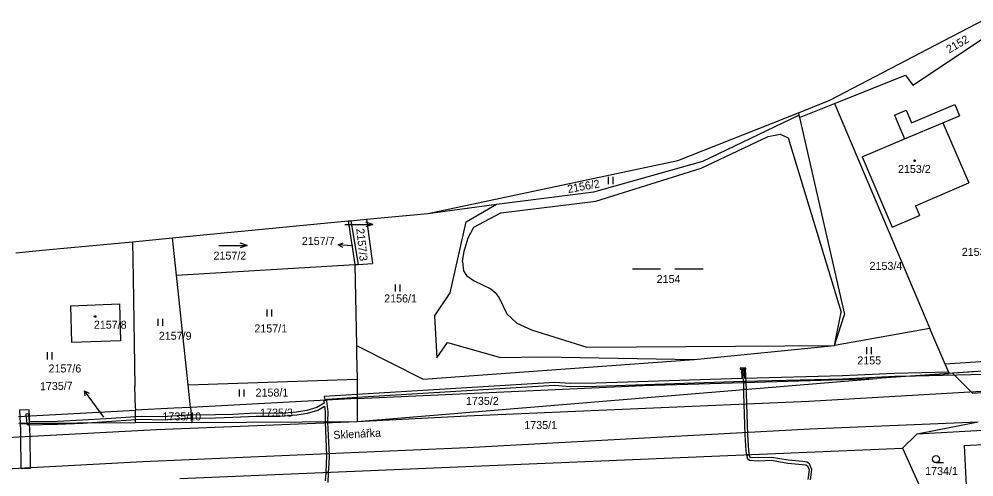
# Model space of a CAD drawing. Extents: x -785744 to -782822, y -1067550 to -1063910.
# Drawn here: x -784600.3 to -784397.4, y -1064553.3 to -1064456 of the extents above; entities that cross this region are included whole.
import ezdxf

# ---------------------------------------------------------------- set-up
doc = ezdxf.new("R2010")
doc.units = 0
for name, color, linetype in [('Hranice obce', 7, 'Continuous'), ('Hranice parcel', 7, 'Continuous'), ('Parcelní čísla', 7, 'Continuous'), ('Pop_ČP_popisy', 7, 'Continuous'), ('Vnitřní kresba', 7, 'Continuous'), ('Věcná břemena k části', 7, 'Continuous'), ('Značky budov', 7, 'Continuous'), ('Značky kultur', 7, 'Continuous')]:
    doc.layers.add(name, color=color, linetype=linetype)

msp = doc.modelspace()

# ---------------------------------------------------------------- linework, layer by layer
at = {"layer": 'Hranice obce'}
msp.add_lwpolyline([(-784600.99, -1064505.69), (-784594.56, -1064505.07), (-784576.2, -1064503.31), (-784567.66, -1064502.49), (-784530.4, -1064498.91), (-784529.79, -1064498.85), (-784526.48, -1064498.54), (-784513.47, -1064497.29), (-784460.32, -1064486.04), (-784434.72, -1064475.9), (-784431.75, -1064474.72), (-784428.03, -1064473.25), (-784413.52, -1064465.67), (-784407.29, -1064462.42), (-784395.03, -1064456.02)], dxfattribs=at)
at = {"layer": 'Hranice parcel'}
for p, q in [((-784410.4, -1064470.05), (-784395.17, -1064459.95)), ((-784566.83, -1064510.44), (-784567.66, -1064502.49)), ((-784566.83, -1064510.44), (-784528.95, -1064508.17)), ((-784564.39, -1064533.7), (-784566.83, -1064510.44)), ((-784589.28, -1064516.96), (-784578.98, -1064516.5)), ((-784589.05, -1064524.7), (-784589.28, -1064516.96)), ((-784578.98, -1064516.5), (-784578.72, -1064524.37)), ((-784403.54, -1064529.35), (-784406.77, -1064521.75)), ((-784578.72, -1064524.37), (-784589.05, -1064524.7)), ((-784355.67, -1064526.03), (-784403.54, -1064529.35)), ((-784403.54, -1064529.35), (-784403.51, -1064529.42)), ((-784564.39, -1064533.7), (-784528.48, -1064532.54)), ((-784563.89, -1064538.51), (-784564.39, -1064533.7)), ((-784528.47, -1064536.61), (-784563.89, -1064538.51)), ((-784563.89, -1064538.51), (-784563.55, -1064541.7)), ((-784563.55, -1064541.7), (-784528.46, -1064541.51)), ((-784399.51, -1064546.62), (-784398.58, -1064564.66))]:
    msp.add_line(p, q, dxfattribs=at)
for points in [[(-784427.06, -1064473.97), (-784411.95, -1064467.9)], [(-784411.95, -1064467.9), (-784410.4, -1064470.05)], [(-784434.72, -1064475.9), (-784434.6, -1064476.41)], [(-784434.48, -1064476.96), (-784427.06, -1064473.97)], [(-784427.06, -1064473.97), (-784406.77, -1064521.75)], [(-784414.3, -1064476.4), (-784411.81, -1064475.34)], [(-784411.81, -1064475.34), (-784410.66, -1064478.03)], [(-784410.66, -1064478.03), (-784401.49, -1064474.13)], [(-784401.49, -1064474.13), (-784400.5, -1064476.55)], [(-784455.02, -1064486.23), (-784434.6, -1064476.41)], [(-784434.6, -1064476.41), (-784434.48, -1064476.96)], [(-784434.48, -1064476.96), (-784424.94, -1064518.76)], [(-784414.3, -1064476.4), (-784412.15, -1064481.46)], [(-784404.03, -1064478.05), (-784400.5, -1064476.55)], [(-784404.03, -1064478.05), (-784398.54, -1064490.8)], [(-784421.16, -1064485.27), (-784412.15, -1064481.46)], [(-784421.16, -1064485.27), (-784414.81, -1064500.24)], [(-784478.21, -1064492.7), (-784455.02, -1064486.23)], [(-784409.86, -1064495.67), (-784398.54, -1064490.8)], [(-784498.82, -1064495.34), (-784478.21, -1064492.7)], [(-784513.47, -1064497.29), (-784498.82, -1064495.34)], [(-784505.29, -1064499.12), (-784498.82, -1064495.34)], [(-784409.86, -1064495.67), (-784408.99, -1064497.76)], [(-784414.81, -1064500.24), (-784408.99, -1064497.76)], [(-784530.4, -1064498.91), (-784528.95, -1064508.17)], [(-784529.79, -1064498.85), (-784528.27, -1064508.13)], [(-784526.48, -1064498.54), (-784525.21, -1064507.95)], [(-784508.67, -1064514.16), (-784505.29, -1064499.12)], [(-784576.2, -1064503.31), (-784576.07, -1064511)], [(-784528.95, -1064508.17), (-784528.27, -1064508.13)], [(-784528.95, -1064508.17), (-784528.62, -1064525.38)], [(-784528.27, -1064508.13), (-784525.21, -1064507.95)], [(-784576.07, -1064511), (-784575.66, -1064534.07)], [(-784512, -1064519.1), (-784508.67, -1064514.16)], [(-784512, -1064519.1), (-784511.55, -1064527.96)], [(-784427.03, -1064525.36), (-784424.94, -1064518.76)], [(-784406.77, -1064521.75), (-784427.03, -1064525.36)], [(-784528.62, -1064525.38), (-784528.59, -1064527.07)], [(-784528.62, -1064525.38), (-784514.44, -1064532.51)], [(-784511.55, -1064527.96), (-784509.26, -1064524.73)], [(-784509.26, -1064524.73), (-784497.97, -1064527.89)], [(-784456.84, -1064528.35), (-784427.03, -1064525.36)], [(-784528.59, -1064527.07), (-784528.48, -1064532.54)], [(-784514.44, -1064532.51), (-784456.84, -1064528.35)], [(-784497.97, -1064527.89), (-784489.18, -1064527.76)], [(-784489.18, -1064527.76), (-784456.84, -1064528.35)], [(-784354.54, -1064527.96), (-784402.71, -1064531.3)], [(-784403.51, -1064529.42), (-784402.71, -1064531.3)], [(-784528.48, -1064532.54), (-784528.47, -1064536.61)], [(-784528.46, -1064541.51), (-784418.09, -1064532.37)], [(-784467.72, -1064533.84), (-784418.09, -1064532.37)], [(-784402.71, -1064531.3), (-784418.09, -1064532.37)], [(-784575.58, -1064538.75), (-784575.66, -1064534.07)], [(-784528.47, -1064536.61), (-784467.72, -1064533.84)], [(-784528.47, -1064536.61), (-784528.46, -1064541.51)], [(-784575.58, -1064538.75), (-784575.57, -1064539.13)], [(-784567.39, -1064538.69), (-784575.57, -1064539.13)], [(-784563.89, -1064538.51), (-784567.39, -1064538.69)], [(-784600.38, -1064540.47), (-784575.57, -1064539.13)], [(-784575.52, -1064541.77), (-784575.57, -1064539.13)], [(-784575.52, -1064541.77), (-784600.36, -1064541.91)], [(-784563.55, -1064541.7), (-784575.52, -1064541.77)], [(-784409.52, -1064544.1), (-784396.56, -1064541.6)], [(-784412.61, -1064547.2), (-784409.52, -1064544.1)], [(-784409.52, -1064544.1), (-784390.46, -1064543.03)], [(-784399.51, -1064546.62), (-784390.24, -1064546.12)], [(-784566.1, -1064553.65), (-784412.61, -1064547.2)], [(-784412.61, -1064547.2), (-784402.11, -1064570.41)]]:
    msp.add_lwpolyline(points, dxfattribs=at)
at = {"layer": 'Pop_ČP_popisy'}
for p, q in [((-784529.49, -1064504.22), (-784532.48, -1064504)), ((-784584.63, -1064537.4), (-784586.4, -1064534.98))]:
    msp.add_line(p, q, dxfattribs=at)
for points in [[(-784531.52, -1064504.57), (-784532.48, -1064504), (-784531.45, -1064503.57)], [(-784529.35, -1064504.23), (-784529.49, -1064504.22)], [(-784586.21, -1064536.08), (-784586.4, -1064534.98), (-784585.4, -1064535.49)], [(-784582.29, -1064540.61), (-784584.63, -1064537.4)]]:
    msp.add_lwpolyline(points, dxfattribs=at)
at = {"layer": 'Vnitřní kresba'}
for points in [[(-784412.15, -1064481.46), (-784404.03, -1064478.05)], [(-784455.41, -1064487.66), (-784441.17, -1064480.99)], [(-784441.17, -1064480.99), (-784438.57, -1064480.45)], [(-784438.57, -1064480.45), (-784436.91, -1064481.21)], [(-784436.91, -1064481.21), (-784425.6, -1064518.25)], [(-784477.78, -1064494.67), (-784455.41, -1064487.66)], [(-784497.96, -1064497.21), (-784477.78, -1064494.67)], [(-784503.64, -1064500.25), (-784497.96, -1064497.21)], [(-784504.84, -1064502.52), (-784503.64, -1064500.25)], [(-784505.74, -1064505.31), (-784504.84, -1064502.52)], [(-784506.09, -1064507.52), (-784505.74, -1064505.31)], [(-784506.09, -1064507.52), (-784505.86, -1064509.49)], [(-784505.86, -1064509.49), (-784505.25, -1064510.51)], [(-784505.25, -1064510.51), (-784503.62, -1064511.62)], [(-784503.62, -1064511.62), (-784500.06, -1064513.29)], [(-784500.06, -1064513.29), (-784499.15, -1064514.11)], [(-784499.15, -1064514.11), (-784498.29, -1064515.24)], [(-784498.29, -1064515.24), (-784496.68, -1064518.65)], [(-784427.03, -1064525.36), (-784425.6, -1064518.25)], [(-784496.68, -1064518.65), (-784494.56, -1064520.65)], [(-784494.56, -1064520.65), (-784491.39, -1064522.04)], [(-784491.39, -1064522.04), (-784479.64, -1064525.7)], [(-784479.64, -1064525.7), (-784427.03, -1064525.36)], [(-784432.52, -1064537.18), (-784357.94, -1064532.86)], [(-784505.19, -1064540.29), (-784432.52, -1064537.18)], [(-784528.46, -1064541.51), (-784505.19, -1064540.29)], [(-784571.1, -1064543.22), (-784528.46, -1064541.51)], [(-784432.31, -1064543.1), (-784396.56, -1064541.6)], [(-784620.32, -1064545.85), (-784571.1, -1064543.22)], [(-784505.1, -1064547), (-784432.31, -1064543.1)], [(-784574, -1064549.98), (-784505.1, -1064547)], [(-784620.22, -1064552.45), (-784574, -1064549.98)]]:
    msp.add_lwpolyline(points, dxfattribs=at)
at = {"layer": 'Věcná břemena k části'}
for points in [[(-784447.07, -1064530.16), (-784447.07, -1064530.41)], [(-784445.92, -1064530.16), (-784447.07, -1064530.16)], [(-784447.07, -1064530.41), (-784446.82, -1064530.41)], [(-784446.82, -1064530.41), (-784446.73, -1064532.37)], [(-784446.56, -1064530.41), (-784446.42, -1064533.21)], [(-784446.22, -1064530.41), (-784446.56, -1064530.41)], [(-784446.22, -1064530.41), (-784445.92, -1064530.41)], [(-784446.13, -1064532.35), (-784446.22, -1064530.41)], [(-784445.96, -1064530.41), (-784446.22, -1064530.41)], [(-784445.82, -1064533.19), (-784445.96, -1064530.41)], [(-784445.92, -1064530.41), (-784445.92, -1064530.16)], [(-784446.73, -1064532.37), (-784477.71, -1064533.38)], [(-784446.4, -1064532.96), (-784425.28, -1064532.42)], [(-784425.32, -1064531.82), (-784446.13, -1064532.35)], [(-784414.27, -1064531.29), (-784425.32, -1064531.82)], [(-784425.28, -1064532.42), (-784414.23, -1064531.89)], [(-784402.82, -1064531.04), (-784414.27, -1064531.29)], [(-784414.23, -1064531.89), (-784409.83, -1064531.8), (-784402.71, -1064531.3), (-784402.82, -1064531.04)], [(-784402.71, -1064531.3), (-784409.83, -1064531.8)], [(-784409.83, -1064531.8), (-784395.21, -1064531.48)], [(-784396.88, -1064530.9), (-784402.71, -1064531.3)], [(-784397.4, -1064530.93), (-784401.98, -1064531.25), (-784397.75, -1064535.51), (-784363.62, -1064532.97), (-784349.43, -1064532.51), (-784340.13, -1064532.21), (-784336.71, -1064532.1), (-784334.18, -1064535.1), (-784324.17, -1064550.43), (-784314.65, -1064568.1), (-784296.06, -1064609.27), (-784275.73, -1064655.42), (-784255.7, -1064702.4), (-784253.25, -1064709.27)], [(-784486.53, -1064533.19), (-784528.47, -1064535.74)], [(-784528.47, -1064536.34), (-784486.54, -1064533.79)], [(-784486.54, -1064533.79), (-784483.19, -1064534.05)], [(-784483.15, -1064533.45), (-784486.53, -1064533.19)], [(-784483.19, -1064534.05), (-784477.68, -1064533.98)], [(-784477.71, -1064533.38), (-784483.15, -1064533.45)], [(-784477.68, -1064533.98), (-784446.4, -1064532.96)], [(-784446.42, -1064533.21), (-784445.82, -1064533.19)], [(-784445.82, -1064533.19), (-784446.42, -1064533.21), (-784446.41, -1064533.47), (-784446.37, -1064534.71)], [(-784446.37, -1064534.71), (-784445.78, -1064534.66), (-784445.81, -1064533.45), (-784445.82, -1064533.19)], [(-784445.78, -1064534.66), (-784446.37, -1064534.71)], [(-784446.37, -1064534.71), (-784446.35, -1064535.56)], [(-784445.75, -1064535.54), (-784445.78, -1064534.66)], [(-784528.47, -1064535.74), (-784535.5, -1064536.17)], [(-784535.5, -1064536.17), (-784535.33, -1064536.83), (-784535.32, -1064536.98), (-784534.97, -1064536.96), (-784534.86, -1064536.73)], [(-784534.86, -1064536.73), (-784528.47, -1064536.34)], [(-784446.35, -1064535.56), (-784446.08, -1064544.37)], [(-784445.48, -1064544.35), (-784445.75, -1064535.54)], [(-784537.04, -1064538.52), (-784539.18, -1064539.14)], [(-784535.45, -1064537.62), (-784537.04, -1064538.52)], [(-784536.8, -1064539.08), (-784535.36, -1064538.26)], [(-784535.32, -1064536.98), (-784535.54, -1064537.2)], [(-784535.54, -1064537.2), (-784535.45, -1064537.62)], [(-784535.36, -1064538.26), (-784535.24, -1064539.47)], [(-784534.97, -1064536.96), (-784535.32, -1064536.98)], [(-784534.93, -1064537.16), (-784534.97, -1064536.96)], [(-784534.81, -1064537.72), (-784534.93, -1064537.16)], [(-784534.64, -1064539.45), (-784534.81, -1064537.72)], [(-784598.16, -1064539.01), (-784600.17, -1064539.11)], [(-784600.17, -1064539.11), (-784600.1, -1064540.45)], [(-784600.1, -1064540.45), (-784600.03, -1064541.91)], [(-784598.21, -1064539.9), (-784598.85, -1064539.97)], [(-784598.85, -1064539.97), (-784598.62, -1064541.9)], [(-784598.04, -1064541.6), (-784598.21, -1064539.9)], [(-784598.1, -1064540.35), (-784598.16, -1064539.01)], [(-784598.03, -1064541.9), (-784598.1, -1064540.35)], [(-784577.57, -1064540.65), (-784581.75, -1064540.92)], [(-784574.34, -1064540.44), (-784577.57, -1064540.65)], [(-784569.76, -1064540.55), (-784574.34, -1064540.44)], [(-784564.8, -1064540.18), (-784569.76, -1064540.55)], [(-784569.74, -1064541.15), (-784564.78, -1064540.78)], [(-784563.71, -1064540.17), (-784564.8, -1064540.18)], [(-784564.78, -1064540.78), (-784563.65, -1064540.77)], [(-784558.56, -1064540.11), (-784563.71, -1064540.17)], [(-784563.65, -1064540.77), (-784563.71, -1064540.17)], [(-784563.71, -1064540.17), (-784563.65, -1064540.77)], [(-784563.65, -1064540.77), (-784558.54, -1064540.71)], [(-784554.89, -1064539.99), (-784558.56, -1064540.11)], [(-784558.54, -1064540.71), (-784554.87, -1064540.59)], [(-784549.95, -1064539.75), (-784554.89, -1064539.99)], [(-784554.87, -1064540.59), (-784549.93, -1064540.35)], [(-784544.84, -1064539.79), (-784549.95, -1064539.75)], [(-784549.93, -1064540.35), (-784544.82, -1064540.39)], [(-784541.32, -1064539.5), (-784544.84, -1064539.79)], [(-784544.82, -1064540.39), (-784541.24, -1064540.1)], [(-784539.18, -1064539.14), (-784541.32, -1064539.5)], [(-784541.24, -1064540.1), (-784539.04, -1064539.72)], [(-784539.04, -1064539.72), (-784536.8, -1064539.08)], [(-784535.24, -1064539.47), (-784535.28, -1064541.55)], [(-784534.68, -1064541.54), (-784534.64, -1064539.45)], [(-784598.03, -1064541.9), (-784600.03, -1064541.91)], [(-784600.03, -1064541.91), (-784598.03, -1064541.9)], [(-784600.03, -1064541.91), (-784599.96, -1064543.38)], [(-784598.62, -1064541.9), (-784586.74, -1064541.83)], [(-784598.03, -1064541.9), (-784598.62, -1064541.9)], [(-784598.62, -1064541.9), (-784598.58, -1064542.22)], [(-784598.58, -1064542.22), (-784592.09, -1064542.09)], [(-784592.11, -1064541.49), (-784598.04, -1064541.6)], [(-784586.74, -1064541.83), (-784598.03, -1064541.9)], [(-784597.96, -1064543.32), (-784598.03, -1064541.9)], [(-784586.78, -1064541.21), (-784592.11, -1064541.49)], [(-784592.09, -1064542.09), (-784586.74, -1064541.83)], [(-784581.75, -1064540.92), (-784586.78, -1064541.21)], [(-784586.74, -1064541.83), (-784581.71, -1064541.52)], [(-784581.71, -1064541.52), (-784577.53, -1064541.25)], [(-784577.53, -1064541.25), (-784574.32, -1064541.04)], [(-784574.32, -1064541.04), (-784569.74, -1064541.15)], [(-784535.28, -1064541.55), (-784534.68, -1064541.54)], [(-784534.68, -1064541.54), (-784535.28, -1064541.55)], [(-784535.28, -1064541.55), (-784535.28, -1064541.65)], [(-784535.28, -1064541.65), (-784534.94, -1064548.71)], [(-784534.68, -1064541.65), (-784534.68, -1064541.54)], [(-784534.34, -1064548.71), (-784534.68, -1064541.65)], [(-784599.96, -1064543.38), (-784599.95, -1064544.76)], [(-784599.95, -1064544.76), (-784599.88, -1064551.36)], [(-784597.95, -1064544.65), (-784597.96, -1064543.32)], [(-784597.88, -1064551.26), (-784597.95, -1064544.65)], [(-784446.08, -1064544.37), (-784445.88, -1064547.73)], [(-784445.28, -1064547.65), (-784445.48, -1064544.35)], [(-784534.94, -1064548.71), (-784535.01, -1064550.47)], [(-784534.41, -1064550.49), (-784534.34, -1064548.71)], [(-784445.88, -1064547.73), (-784445.71, -1064548.59)], [(-784445.11, -1064548.57), (-784445.71, -1064548.59)], [(-784445.71, -1064548.59), (-784445.11, -1064548.57)], [(-784445.71, -1064548.59), (-784445.56, -1064549.4)], [(-784445.11, -1064548.57), (-784445.28, -1064547.65)], [(-784445.02, -1064549.06), (-784445.11, -1064548.57)], [(-784535.01, -1064550.47), (-784535.11, -1064552.35)], [(-784534.51, -1064552.33), (-784534.41, -1064550.49)], [(-784445.56, -1064549.4), (-784445.12, -1064549.73)], [(-784445.12, -1064549.73), (-784443.22, -1064549.84)], [(-784444.9, -1064549.15), (-784445.02, -1064549.06)], [(-784443.22, -1064549.24), (-784444.9, -1064549.15)], [(-784440.42, -1064549.12), (-784443.22, -1064549.24)], [(-784443.22, -1064549.84), (-784440.46, -1064549.72)], [(-784440.46, -1064549.72), (-784436.98, -1064550.35)], [(-784436.9, -1064549.75), (-784440.42, -1064549.12)], [(-784436.98, -1064550.35), (-784433.85, -1064550.63)], [(-784433.79, -1064550.03), (-784436.9, -1064549.75)], [(-784433.85, -1064550.63), (-784433.16, -1064550.71)], [(-784432.96, -1064550.13), (-784433.79, -1064550.03)], [(-784433.16, -1064550.71), (-784432.82, -1064550.91)], [(-784432.34, -1064550.49), (-784432.96, -1064550.13)], [(-784432.82, -1064550.91), (-784432.45, -1064551.81)], [(-784431.83, -1064551.73), (-784432.34, -1064550.49)], [(-784599.88, -1064551.36), (-784599.88, -1064551.44)], [(-784599.88, -1064551.44), (-784597.88, -1064551.42)], [(-784597.88, -1064551.42), (-784597.88, -1064551.26)], [(-784535.12, -1064552.47), (-784535.23, -1064554.08)], [(-784535.11, -1064552.35), (-784535.12, -1064552.47)], [(-784534.51, -1064552.33), (-784535.11, -1064552.35)], [(-784535.11, -1064552.35), (-784534.51, -1064552.33)], [(-784534.65, -1064554.5), (-784534.52, -1064552.51)], [(-784534.52, -1064552.51), (-784534.51, -1064552.33)], [(-784432.45, -1064551.81), (-784432.75, -1064553.86)], [(-784432.15, -1064553.92), (-784431.83, -1064551.73)]]:
    msp.add_lwpolyline(points, dxfattribs=at)
at = {"layer": 'Značky budov'}
for centre in [(-784410.03, -1064486.12), (-784584.13, -1064519.2)]:
    msp.add_circle(centre, 0.175, dxfattribs=at)
at = {"layer": 'Značky kultur'}
for p, q in [((-784475.05, -1064491.06), (-784475.05, -1064489.56)), ((-784474.05, -1064491.06), (-784474.05, -1064489.56)), ((-784469.98, -1064509.08), (-784463.98, -1064509.08)), ((-784460.98, -1064509.08), (-784454.98, -1064509.08)), ((-784520.33, -1064513.87), (-784520.33, -1064512.37)), ((-784519.33, -1064513.87), (-784519.33, -1064512.37)), ((-784547.58, -1064519.2), (-784547.58, -1064517.7)), ((-784546.58, -1064519.2), (-784546.58, -1064517.7)), ((-784570.75, -1064521.2), (-784570.75, -1064519.7)), ((-784569.75, -1064521.2), (-784569.75, -1064519.7)), ((-784420.19, -1064527.2), (-784420.19, -1064525.7)), ((-784419.19, -1064527.2), (-784419.19, -1064525.7)), ((-784594.26, -1064528.31), (-784594.26, -1064526.81)), ((-784593.26, -1064528.31), (-784593.26, -1064526.81)), ((-784553.48, -1064536.21), (-784553.48, -1064534.71)), ((-784552.48, -1064536.21), (-784552.48, -1064534.71)), ((-784405.49, -1064550.25), (-784403.89, -1064550.25))]:
    msp.add_line(p, q, dxfattribs=at)
for points in [[(-784531.11, -1064499.66), (-784525.11, -1064499.66), (-784526.61, -1064499.16)], [(-784525.11, -1064499.66), (-784526.61, -1064500.16)], [(-784557.84, -1064504.14), (-784551.84, -1064504.14), (-784553.34, -1064503.64)], [(-784551.84, -1064504.14), (-784553.34, -1064504.64)]]:
    msp.add_lwpolyline(points, dxfattribs=at)
msp.add_circle((-784405.49, -1064549.5), 0.75, dxfattribs=at)

# ---------------------------------------------------------------- texts
at = {"layer": 'Parcelní čísla'}
for s, rotation, p in [('2152', 30.4562, (-784402.68, -1064463.35)), ('2156/2', 10.2186, (-784483.65, -1064492.99)), ('2157/3', 276.1702, (-784528.65, -1064500.58))]:
    msp.add_text(s, height=1.7, rotation=rotation, dxfattribs=at).set_placement(p)
for s, height, p in [('2153/2', 1.7, (-784413.56, -1064488.71)), ('2157/2', 1.7, (-784558.97, -1064507.12)), ('2157/7', 0.1, (-784529.44, -1064504.44)), ('2153/1', 1.7, (-784400.01, -1064506.32)), ('2153/4', 1.7, (-784419.6, -1064509.3)), ('2154', 1.7, (-784464.84, -1064512.09)), ('2156/1', 1.7, (-784522.71, -1064516.22)), ('2157/8', 1.7, (-784584.39, -1064521.8)), ('2157/9', 1.7, (-784570.59, -1064524.15)), ('2157/1', 1.7, (-784550.29, -1064522.59)), ('2155', 1.7, (-784422.21, -1064529.38)), ('2157/6', 1.7, (-784594.02, -1064531.09)), ('2158/1', 1.7, (-784550.03, -1064536.21)), ('1735/2', 1.7, (-784505.34, -1064537.98)), ('1735/3', 1.7, (-784549.07, -1064540.47)), ('1735/7', 0.1, (-784582.29, -1064540.61)), ('1735/10', 1.7, (-784569.82, -1064541.28)), ('1734/1', 1.7, (-784407.79, -1064552.88))]:
    msp.add_text(s, height=height, dxfattribs=at).set_placement(p)
at = {"layer": 'Pop_ČP_popisy'}
for s, p in [('2157/7', (-784540.21, -1064504)), ('1735/1', (-784492.95, -1064543.11))]:
    msp.add_text(s, height=1.7, dxfattribs=at).set_placement(p)
for s, rotation, p in [('1735/7', 1.0616, (-784595.82, -1064534.87)), ('Sklenářka', 2.6852, (-784533.47, -1064545.21))]:
    msp.add_text(s, height=1.7, rotation=rotation, dxfattribs=at).set_placement(p)

doc.saveas('drawing.dxf')
